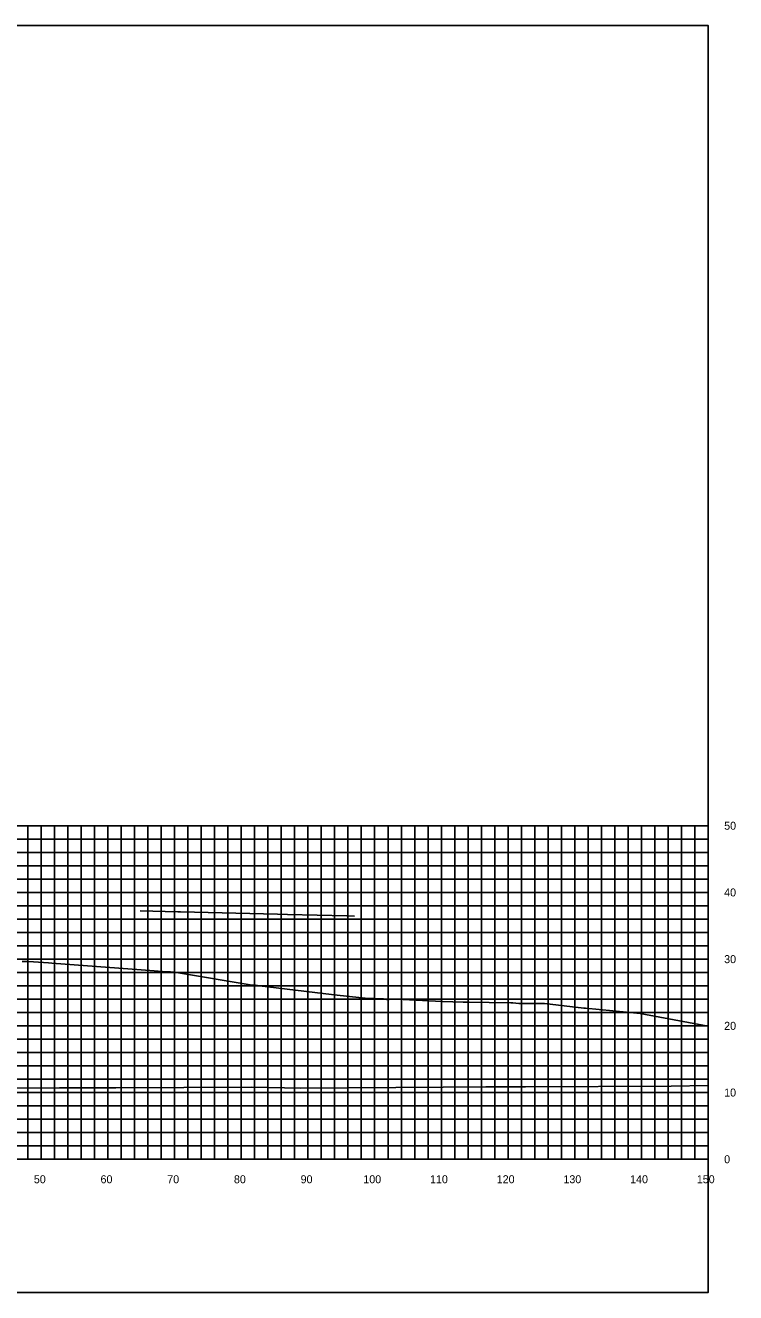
# Model space of a CAD drawing. Extents: x 1800880 to 1818864, y 245271 to 250560.
# Drawn here: x 1817262.6 to 1817369.1, y 247558.3 to 247748.3 of the extents above; entities that cross this region are included whole.
import ezdxf

# ---------------------------------------------------------------- set-up
doc = ezdxf.new("R2010")
doc.units = 0
for name, color, linetype in [('33', 7, 'Continuous'), ('CL-CNST', 7, 'Continuous'), ('DESIGN - DRAINAGE - Bridges', 7, 'Continuous'), ('Level 37', 7, 'Continuous'), ('Level 46', 7, 'Continuous'), ('Level 62', 7, 'Continuous')]:
    doc.layers.add(name, color=color, linetype=linetype)

msp = doc.modelspace()

# ---------------------------------------------------------------- linework, layer by layer
at = {"layer": 'CL-CNST'}
msp.add_lwpolyline([(1817262.16, 247607.9), (1817263.08, 247607.89), (1817266.08, 247607.71), (1817266.58, 247607.67), (1817279.98, 247606.66), (1817281.28, 247606.57), (1817283.83, 247606.38), (1817283.85, 247606.38), (1817284.36, 247606.38), (1817285, 247606.3), (1817296.63, 247604.34), (1817296.98, 247604.34), (1817297.13, 247604.34), (1817297.74, 247604.25), (1817307.28, 247603.09), (1817309.37, 247602.87), (1817312.64, 247602.53), (1817314.09, 247602.38), (1817314.14, 247602.38), (1817314.2, 247602.37), (1817314.26, 247602.37), (1817314.32, 247602.37), (1817314.37, 247602.36), (1817314.39, 247602.36), (1817314.97, 247602.37), (1817315.92, 247602.29), (1817315.96, 247602.3), (1817316.06, 247602.3), (1817316.2, 247602.29), (1817316.32, 247602.29), (1817316.98, 247602.18), (1817317.39, 247602.24), (1817319.26, 247602.21), (1817319.27, 247602.21), (1817325.04, 247601.93), (1817325.15, 247601.93), (1817328.24, 247601.82), (1817329, 247601.81), (1817329.11, 247601.81), (1817329.18, 247601.81), (1817332.15, 247601.75), (1817335.4, 247601.69), (1817335.63, 247601.69), (1817335.7, 247601.7), (1817335.7, 247601.7), (1817336.62, 247601.61), (1817340.43, 247601.59), (1817346.35, 247600.91), (1817346.61, 247600.91), (1817354.8, 247600.11), (1817364.99, 247598.19)], dxfattribs=at)
at = {"layer": 'DESIGN - DRAINAGE - Bridges'}
for p, q in [((1817364.99, 247578.26), (1817364.99, 247628.26)), ((1817365.05, 247628.26), (1817364.99, 247628.26)), ((1817365.05, 247618.26), (1817364.99, 247618.26)), ((1817365.05, 247608.26), (1817364.99, 247608.26)), ((1817365.05, 247598.26), (1817364.99, 247598.26)), ((1817365.05, 247588.26), (1817364.99, 247588.26)), ((1817064.99, 247578.26), (1817364.99, 247578.26)), ((1817264.99, 247578.2), (1817264.99, 247578.26)), ((1817274.99, 247578.2), (1817274.99, 247578.26)), ((1817284.99, 247578.2), (1817284.99, 247578.26)), ((1817294.99, 247578.2), (1817294.99, 247578.26)), ((1817304.99, 247578.2), (1817304.99, 247578.26)), ((1817314.99, 247578.2), (1817314.99, 247578.26)), ((1817324.99, 247578.2), (1817324.99, 247578.26)), ((1817334.99, 247578.2), (1817334.99, 247578.26)), ((1817344.99, 247578.2), (1817344.99, 247578.26)), ((1817354.99, 247578.2), (1817354.99, 247578.26)), ((1817364.99, 247578.2), (1817364.99, 247578.26)), ((1817365.05, 247578.26), (1817364.99, 247578.26))]:
    msp.add_line(p, q, dxfattribs=at)
at = {"layer": 'Level 37'}
msp.add_lwpolyline([(1817064.99, 247558.26), (1817364.99, 247558.26), (1817364.99, 247748.26), (1817064.99, 247748.26)], close=True, dxfattribs=at)
at = {"layer": 'Level 46'}
for p, q in [((1817064.99, 247628.26), (1817364.99, 247628.26)), ((1817262.99, 247578.26), (1817262.99, 247628.26)), ((1817264.99, 247578.26), (1817264.99, 247628.26)), ((1817266.99, 247578.26), (1817266.99, 247628.26)), ((1817268.99, 247578.26), (1817268.99, 247628.26)), ((1817270.99, 247578.26), (1817270.99, 247628.26)), ((1817272.99, 247578.26), (1817272.99, 247628.26)), ((1817274.99, 247578.26), (1817274.99, 247628.26)), ((1817276.99, 247578.26), (1817276.99, 247628.26)), ((1817278.99, 247578.26), (1817278.99, 247628.26)), ((1817280.99, 247578.26), (1817280.99, 247628.26)), ((1817282.99, 247578.26), (1817282.99, 247628.26)), ((1817284.99, 247578.26), (1817284.99, 247628.26)), ((1817286.99, 247578.26), (1817286.99, 247628.26)), ((1817288.99, 247578.26), (1817288.99, 247628.26)), ((1817290.99, 247578.26), (1817290.99, 247628.26)), ((1817292.99, 247578.26), (1817292.99, 247628.26)), ((1817294.99, 247578.26), (1817294.99, 247628.26)), ((1817296.99, 247578.26), (1817296.99, 247628.26)), ((1817298.99, 247578.26), (1817298.99, 247628.26)), ((1817300.99, 247578.26), (1817300.99, 247628.26)), ((1817302.99, 247578.26), (1817302.99, 247628.26)), ((1817304.99, 247578.26), (1817304.99, 247628.26)), ((1817306.99, 247578.26), (1817306.99, 247628.26)), ((1817308.99, 247578.26), (1817308.99, 247628.26)), ((1817310.99, 247578.26), (1817310.99, 247628.26)), ((1817312.99, 247578.26), (1817312.99, 247628.26)), ((1817314.99, 247578.26), (1817314.99, 247628.26)), ((1817316.99, 247578.26), (1817316.99, 247628.26)), ((1817318.99, 247578.26), (1817318.99, 247628.26)), ((1817320.99, 247578.26), (1817320.99, 247628.26)), ((1817322.99, 247578.26), (1817322.99, 247628.26)), ((1817324.99, 247578.26), (1817324.99, 247628.26)), ((1817326.99, 247578.26), (1817326.99, 247628.26)), ((1817328.99, 247578.26), (1817328.99, 247628.26)), ((1817330.99, 247578.26), (1817330.99, 247628.26)), ((1817332.99, 247578.26), (1817332.99, 247628.26)), ((1817334.99, 247578.26), (1817334.99, 247628.26)), ((1817336.99, 247578.26), (1817336.99, 247628.26)), ((1817338.99, 247578.26), (1817338.99, 247628.26)), ((1817340.99, 247578.26), (1817340.99, 247628.26)), ((1817342.99, 247578.26), (1817342.99, 247628.26)), ((1817344.99, 247578.26), (1817344.99, 247628.26)), ((1817346.99, 247578.26), (1817346.99, 247628.26)), ((1817348.99, 247578.26), (1817348.99, 247628.26)), ((1817350.99, 247578.26), (1817350.99, 247628.26)), ((1817352.99, 247578.26), (1817352.99, 247628.26)), ((1817354.99, 247578.26), (1817354.99, 247628.26)), ((1817356.99, 247578.26), (1817356.99, 247628.26)), ((1817358.99, 247578.26), (1817358.99, 247628.26)), ((1817360.99, 247578.26), (1817360.99, 247628.26)), ((1817362.99, 247578.26), (1817362.99, 247628.26)), ((1817364.99, 247578.26), (1817364.99, 247628.26)), ((1817064.99, 247626.26), (1817364.99, 247626.26)), ((1817064.99, 247624.26), (1817364.99, 247624.26)), ((1817064.99, 247622.26), (1817364.99, 247622.26)), ((1817064.99, 247620.26), (1817364.99, 247620.26)), ((1817064.99, 247618.26), (1817364.99, 247618.26)), ((1817064.99, 247616.26), (1817364.99, 247616.26)), ((1817064.99, 247614.26), (1817364.99, 247614.26)), ((1817064.99, 247612.26), (1817364.99, 247612.26)), ((1817064.99, 247610.26), (1817364.99, 247610.26)), ((1817064.99, 247608.26), (1817364.99, 247608.26)), ((1817064.99, 247606.26), (1817364.99, 247606.26)), ((1817064.99, 247604.26), (1817364.99, 247604.26)), ((1817064.99, 247602.26), (1817364.99, 247602.26)), ((1817064.99, 247600.26), (1817364.99, 247600.26)), ((1817064.99, 247598.26), (1817364.99, 247598.26)), ((1817064.99, 247596.26), (1817364.99, 247596.26)), ((1817064.99, 247594.26), (1817364.99, 247594.26)), ((1817064.99, 247592.26), (1817364.99, 247592.26)), ((1817064.99, 247590.26), (1817364.99, 247590.26)), ((1817064.99, 247588.26), (1817364.99, 247588.26)), ((1817064.99, 247586.26), (1817364.99, 247586.26)), ((1817064.99, 247584.26), (1817364.99, 247584.26)), ((1817064.99, 247582.26), (1817364.99, 247582.26)), ((1817064.99, 247580.26), (1817364.99, 247580.26)), ((1817064.99, 247578.26), (1817364.99, 247578.26))]:
    msp.add_line(p, q, dxfattribs=at)
at = {"layer": 'Level 62'}
for points in [[(1817279.84, 247615.49), (1817285.48, 247615.36), (1817285.87, 247615.35), (1817300.41, 247615), (1817301.93, 247614.96), (1817310.81, 247614.75), (1817311.98, 247614.72)], [(1817064.99, 247589.64), (1817081.88, 247589.48), (1817088.81, 247589.44), (1817109.63, 247589.29), (1817119.83, 247589.25), (1817137.39, 247589.09), (1817150.16, 247589.07), (1817165.15, 247588.97), (1817180.02, 247588.97), (1817192.9, 247588.88), (1817209.51, 247588.9), (1817220.66, 247588.83), (1817238.72, 247588.88), (1817248.41, 247588.85), (1817267.72, 247588.95), (1817276.17, 247588.95), (1817296.55, 247589.07), (1817303.92, 247588.94), (1817325.24, 247589.07), (1817331.68, 247589.13), (1817337.61, 247589.1), (1817359.43, 247589.23), (1817364.99, 247589.32)]]:
    msp.add_lwpolyline(points, dxfattribs=at)

# ---------------------------------------------------------------- texts
for s, p in [('50', (1817263.89, 247574.66)), ('60', (1817273.89, 247574.66)), ('70', (1817283.89, 247574.66)), ('80', (1817293.89, 247574.66)), ('90', (1817303.89, 247574.66)), ('100', (1817313.29, 247574.66)), ('110', (1817323.29, 247574.66)), ('120', (1817333.29, 247574.66)), ('130', (1817343.29, 247574.66)), ('140', (1817353.29, 247574.66)), ('150', (1817363.29, 247574.66))]:
    msp.add_text(s, height=1.2).set_placement(p)
at = {"layer": '33'}
for s, p in [('50', (1817367.39, 247627.66)), ('40', (1817367.39, 247617.66)), ('30', (1817367.39, 247607.66)), ('20', (1817367.39, 247597.66)), ('10', (1817367.39, 247587.66)), ('0', (1817367.39, 247577.66))]:
    msp.add_text(s, height=1.2, dxfattribs=at).set_placement(p)

doc.saveas('drawing.dxf')
